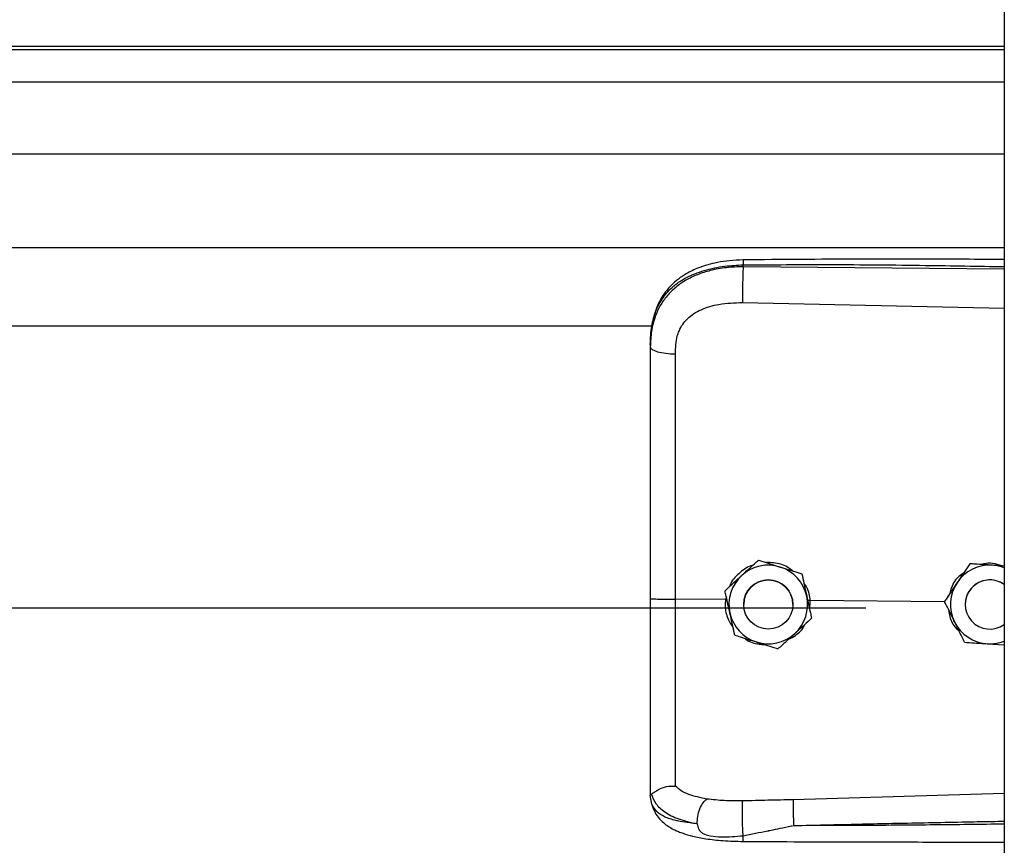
# Model space of a CAD drawing. Header units: inches. Extents: x 170 to 284, y 215 to 248.
# Tile 749 of 1056: x 230.982 to 231.196, y 223.405 to 223.585. Entities that reach past the tile are written whole.
import ezdxf

# ---------------------------------------------------------------- set-up
doc = ezdxf.new("R2010")
doc.units = ezdxf.units.IN
doc.header["$LTSCALE"] = 0.25
doc.header["$MEASUREMENT"] = 0
doc.layers.add('RH TOP OF HOOD', color=7, linetype='Continuous')

msp = doc.modelspace()

# ---------------------------------------------------------------- linework, layer by layer
at = {"layer": 'RH TOP OF HOOD'}
for p, q in [((231.1959333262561, 224.3332527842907), (231.195933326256, 220.1328032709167)), ((231.1959333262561, 223.5788115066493), (227.163613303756, 223.5788115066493)), ((227.163613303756, 223.5781721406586), (231.1959333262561, 223.5781721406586)), ((227.163613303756, 223.5711540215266), (231.1959333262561, 223.5711540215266)), ((227.163613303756, 223.5554699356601), (231.1959333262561, 223.5554699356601)), ((227.163613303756, 223.5350819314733), (231.1959333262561, 223.5350819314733)), ((231.1390860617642, 223.5308702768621), (231.1390860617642, 223.5312816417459)), ((231.195933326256, 223.5303335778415), (231.1390860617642, 223.5308702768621)), ((231.1389900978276, 223.5230814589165), (231.195933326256, 223.5218719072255)), ((227.2401614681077, 223.5180063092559), (231.119382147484, 223.5180063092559)), ((231.118890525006, 223.5139470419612), (231.118890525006, 223.51345872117)), ((231.142461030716, 223.4670151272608), (231.142461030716, 223.4670134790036)), ((231.1884045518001, 223.4662187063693), (231.1884045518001, 223.4662203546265)), ((231.1894534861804, 223.4661524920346), (231.1884045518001, 223.4662203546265)), ((231.1518791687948, 223.4640144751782), (231.1518791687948, 223.464012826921)), ((231.1351533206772, 223.4603591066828), (231.1351533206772, 223.4603574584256)), ((231.135447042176, 223.4590133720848), (231.1352617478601, 223.4584238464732)), ((227.193781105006, 223.4566138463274), (231.165765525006, 223.4566138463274)), ((231.1352617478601, 223.4584238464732), (231.1243481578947, 223.4585283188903)), ((231.1352617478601, 223.4584238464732), (231.1352639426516, 223.4584237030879)), ((231.1392212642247, 223.4573565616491), (231.1392212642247, 223.4573557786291)), ((231.1499216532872, 223.4573557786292), (231.1499216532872, 223.4573565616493)), ((231.1536994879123, 223.4582472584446), (231.1531514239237, 223.4581932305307)), ((231.1536023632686, 223.456129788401), (231.1536994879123, 223.4582472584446)), ((231.1536994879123, 223.4582472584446), (231.153701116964, 223.4582473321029)), ((231.1829331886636, 223.4579675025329), (231.153701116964, 223.4582473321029)), ((231.1829192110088, 223.4579957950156), (231.1829192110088, 223.4579974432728)), ((231.1874329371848, 223.4573565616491), (231.1874329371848, 223.4573557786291)), ((231.1539895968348, 223.4543578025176), (231.1539895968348, 223.4543561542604)), ((231.1922297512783, 223.4488141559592), (231.195933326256, 223.4485743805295)), ((231.118890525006, 223.4164056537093), (231.118890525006, 223.4158768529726)), ((231.1192302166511, 223.4138916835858), (231.118890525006, 223.4158768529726)), ((231.195933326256, 223.4162002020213), (231.1499976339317, 223.4148684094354))]:
    msp.add_line(p, q, dxfattribs=at)
at = {"layer": 'RH TOP OF HOOD', "flags": 128}
msp.add_lwpolyline([(231.118890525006, 223.51345872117), (231.1189944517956, 223.5131629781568), (231.1193024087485, 223.5128781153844), (231.119803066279, 223.5126146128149), (231.1204780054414, 223.5123821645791), (231.121302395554, 223.5121893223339), (231.1222459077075, 223.5120431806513), (231.1232738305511, 223.5119491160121), (231.124348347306, 223.5119105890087)], dxfattribs=at)
at = {"layer": 'RH TOP OF HOOD'}
msp.add_circle((231.1445714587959, 223.4573557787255), 0.005350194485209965, dxfattribs=at)
for centre, radius, start, end in [((231.1445714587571, 223.4573565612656), 0.008560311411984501, 72.32793711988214, 132.3279357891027), ((231.1445714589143, 223.4573565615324), 0.008560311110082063, 12.32793744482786, 72.32793758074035), ((231.192783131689, 223.4573565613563), 0.00856031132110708, 86.29353550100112, 146.2935346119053), ((231.1927831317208, 223.4573565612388), 0.008560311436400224, 68.4076756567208, 86.29353576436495), ((231.1445714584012, 223.4573565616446), 0.008560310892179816, 132.3279357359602, 192.3279369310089), ((231.144571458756, 223.4573565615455), 0.005350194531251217, 1.112064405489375e-06, 179.9999988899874), ((231.192783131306, 223.4573565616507), 0.008560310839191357, 146.2935348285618, 206.2935362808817), ((231.1927831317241, 223.4573565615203), 0.005350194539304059, 53.92810144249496, 179.9999986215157), ((231.1927831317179, 223.4573557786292), 0.005350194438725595, 53.92810057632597, 306.071899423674), ((231.1445714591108, 223.4573565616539), 0.008560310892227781, 312.327935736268, 12.32793693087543), ((231.1445714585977, 223.4573565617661), 0.008560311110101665, 192.3279374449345, 252.3279375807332), ((231.1927831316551, 223.4573565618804), 0.008560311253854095, 206.2935366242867, 266.2935360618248), ((231.1445714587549, 223.4573565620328), 0.008560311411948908, 252.3279371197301, 312.3279357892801), ((231.1927831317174, 223.457356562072), 0.008560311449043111, 266.2935357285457, 291.5923243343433)]:
    msp.add_arc(centre, radius, start, end, dxfattribs=at)
for points, knots in [([(231.1391046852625, 223.532373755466), (231.1381060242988, 223.5323352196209), (231.1362142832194, 223.5322622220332), (231.1329052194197, 223.5317338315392), (231.1296777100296, 223.5308398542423), (231.126930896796, 223.5295355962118), (231.1249450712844, 223.5282129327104), (231.123303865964, 223.5267674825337), (231.1219887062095, 223.5251792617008), (231.1209135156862, 223.5234266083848), (231.1200562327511, 223.521516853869), (231.1193113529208, 223.518998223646), (231.1190959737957, 223.5170605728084), (231.1189769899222, 223.5159901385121)], [0, 0, 0, 0, 0.0977474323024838, 0.1851607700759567, 0.330612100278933, 0.436467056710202, 0.5083182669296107, 0.5850061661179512, 0.6719760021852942, 0.7307948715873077, 0.8036787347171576, 0.8915444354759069, 1, 1, 1, 1]), ([(231.139104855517, 223.532357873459), (231.1391036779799, 223.5323618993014), (231.139099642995, 223.5323756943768), (231.1390944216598, 223.5322607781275), (231.1390878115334, 223.5319679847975), (231.1390867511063, 223.5315520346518), (231.1390860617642, 223.5312816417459)], [0, 0, 0, 0, 0.09787641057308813, 0.3353863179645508, 0.5679606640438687, 1, 1, 1, 1]), ([(231.195933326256, 223.5324567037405), (231.1930341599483, 223.5324714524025), (231.1824062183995, 223.5325255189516), (231.1634627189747, 223.5325621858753), (231.1474194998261, 223.5324380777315), (231.1391046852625, 223.532373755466)], [0, 0, 0, 0, 0.153045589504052, 0.5610439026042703, 1, 1, 1, 1]), ([(231.118890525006, 223.5139470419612), (231.118953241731, 223.5153035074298), (231.1190716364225, 223.5178642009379), (231.1200411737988, 223.5213551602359), (231.1213304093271, 223.523767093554), (231.1226942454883, 223.5254698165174), (231.1237772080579, 223.5265132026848), (231.1248361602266, 223.5273416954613), (231.1258256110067, 223.5280016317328), (231.1270599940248, 223.5286966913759), (231.1286540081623, 223.5294224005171), (231.1313177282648, 223.5303304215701), (231.1348528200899, 223.5310903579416), (231.1377593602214, 223.5312216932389), (231.1390860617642, 223.5312816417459)], [0, 0, 0, 0, 0.1307156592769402, 0.2467609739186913, 0.3577928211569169, 0.4170971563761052, 0.4791482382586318, 0.5177152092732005, 0.5590896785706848, 0.6032945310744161, 0.663348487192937, 0.7353692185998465, 0.8792082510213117, 1, 1, 1, 1]), ([(231.1390860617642, 223.5308702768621), (231.1378701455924, 223.5308369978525), (231.135438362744, 223.5307704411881), (231.1320975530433, 223.5301486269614), (231.1291397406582, 223.5292063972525), (231.1265971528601, 223.52798872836), (231.1243656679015, 223.5264432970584), (231.1224940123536, 223.5246021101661), (231.121013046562, 223.5224717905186), (231.1198374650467, 223.5199026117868), (231.1190446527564, 223.516850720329), (231.1189419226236, 223.5145898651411), (231.118890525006, 223.51345872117)], [0, 0, 0, 0, 0.1111703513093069, 0.2223361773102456, 0.3162781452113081, 0.4102081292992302, 0.5024030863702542, 0.5945790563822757, 0.6845432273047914, 0.7745043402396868, 0.8871807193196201, 0.9999999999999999, 0.9999999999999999, 0.9999999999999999, 0.9999999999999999]), ([(231.1390860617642, 223.5308702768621), (231.1390643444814, 223.5302944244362), (231.1390192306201, 223.5290981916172), (231.1389782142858, 223.5268731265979), (231.1389649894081, 223.5246957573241), (231.1389819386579, 223.523606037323), (231.1389900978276, 223.5230814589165)], [0, 0, 0, 0, 0.2406941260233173, 0.4999999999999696, 0.7593058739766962, 1, 1, 1, 1]), ([(231.1390860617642, 223.5312816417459), (231.1453919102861, 223.5313209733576), (231.1586309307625, 223.5314035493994), (231.1775805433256, 223.5312223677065), (231.1902210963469, 223.5310013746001), (231.195933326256, 223.5309015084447)], [0, 0, 0, 0, 0.3326703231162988, 0.6984356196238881, 1, 1, 1, 1]), ([(231.1247739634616, 223.5158438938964), (231.1247739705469, 223.515843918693), (231.1248765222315, 223.51620282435), (231.1253717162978, 223.5176090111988), (231.1269077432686, 223.5198116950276), (231.1299747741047, 223.5217149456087), (231.1340909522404, 223.5229266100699), (231.1372437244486, 223.5230262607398), (231.1389900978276, 223.5230814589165)], [0, 0, 0, 0, 4.497367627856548e-06, 0.06509473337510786, 0.261670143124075, 0.475310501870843, 0.7093656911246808, 1, 1, 1, 1]), ([(231.124348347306, 223.5119105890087), (231.1244183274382, 223.5132352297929), (231.1244883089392, 223.5145598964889), (231.1247739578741, 223.5158438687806), (231.1247739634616, 223.5158438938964)], [0, 0, 0, 0, 0.9999804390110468, 0.9999999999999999, 0.9999999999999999, 0.9999999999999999, 0.9999999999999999]), ([(231.118890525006, 223.51345872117), (231.118890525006, 223.5098285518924), (231.118890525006, 223.5025576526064), (231.118890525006, 223.4914768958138), (231.118890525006, 223.4802943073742), (231.118890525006, 223.4693256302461), (231.118890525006, 223.4620778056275), (231.118890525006, 223.4585980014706)], [0, 0, 0, 0, 0.2027568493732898, 0.4061035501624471, 0.6088604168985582, 0.8122072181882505, 1, 1, 1, 1]), ([(231.1243481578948, 223.4585283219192), (231.1243481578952, 223.4585283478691), (231.1243482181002, 223.4619146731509), (231.1243483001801, 223.4689613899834), (231.12434834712, 223.4796345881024), (231.1243483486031, 223.4905106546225), (231.1243483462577, 223.5012979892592), (231.1243483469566, 223.5083730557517), (231.124348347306, 223.5119105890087)], [0, 0, 0, 0, 1.439079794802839e-06, 0.1877923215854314, 0.3908439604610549, 0.59389561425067, 0.7969478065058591, 1, 1, 1, 1]), ([(231.1411817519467, 223.4658500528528), (231.1410465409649, 223.4658199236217), (231.1398947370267, 223.4655632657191), (231.1381374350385, 223.4641044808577), (231.136518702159, 223.4624948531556), (231.1361908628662, 223.4613865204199), (231.1361575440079, 223.4612738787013)], [0, 0, 0, 0, 0.05931474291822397, 0.5052766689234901, 0.9497204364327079, 1, 1, 1, 1]), ([(231.1388071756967, 223.4636873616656), (231.1397477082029, 223.4645439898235), (231.1410021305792, 223.4656865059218), (231.1421690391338, 223.4667492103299), (231.142461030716, 223.4670151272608)], [0, 0, 0, 0, 0.7497733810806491, 1, 1, 1, 1]), ([(231.1388071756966, 223.4636852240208), (231.1397477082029, 223.4645419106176), (231.1410021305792, 223.4656845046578), (231.1421690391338, 223.4667474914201), (231.142461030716, 223.4670134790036)], [0, 0, 0, 0, 0.7497733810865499, 1, 1, 1, 1]), ([(231.142461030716, 223.4670151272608), (231.1428587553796, 223.4668884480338), (231.1443635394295, 223.4664091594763), (231.1459805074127, 223.4658940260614), (231.1471700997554, 223.4655150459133)], [0, 0, 0, 0, 0.264306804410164, 0.9999999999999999, 0.9999999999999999, 0.9999999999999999, 0.9999999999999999]), ([(231.142461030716, 223.4670134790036), (231.1428587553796, 223.4668867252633), (231.1443635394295, 223.4664071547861), (231.1459805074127, 223.4658919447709), (231.1471700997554, 223.4655129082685)], [0, 0, 0, 0, 0.2643068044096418, 1, 1, 1, 1]), ([(231.1498315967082, 223.4646669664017), (231.1494748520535, 223.4649570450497), (231.1483112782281, 223.4659031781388), (231.1462597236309, 223.466470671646), (231.1446901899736, 223.4664744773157), (231.1441542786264, 223.4664757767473)], [0, 0, 0, 0, 0.2255168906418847, 0.7355556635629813, 1, 1, 1, 1]), ([(231.1471700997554, 223.4655150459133), (231.1473564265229, 223.4654556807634), (231.1488137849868, 223.46499135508), (231.1504118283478, 223.4644821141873), (231.1517362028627, 223.4640600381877), (231.1518791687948, 223.4640144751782)], [0, 0, 0, 0, 0.1156468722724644, 0.90453427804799, 1, 1, 1, 1]), ([(231.1471700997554, 223.4655129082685), (231.1473564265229, 223.4654535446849), (231.1488137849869, 223.4649892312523), (231.1504118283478, 223.4644801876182), (231.1517362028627, 223.464058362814), (231.1518791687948, 223.464012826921)], [0, 0, 0, 0, 0.1156468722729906, 0.9045342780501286, 1, 1, 1, 1]), ([(231.1884045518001, 223.4662203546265), (231.1880247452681, 223.4656510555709), (231.1872561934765, 223.4644990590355), (231.1863200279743, 223.4630957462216), (231.1857840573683, 223.4622922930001), (231.1856618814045, 223.4621091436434)], [0, 0, 0, 0, 0.4299704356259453, 0.8700602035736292, 0.9999999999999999, 0.9999999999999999, 0.9999999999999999, 0.9999999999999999]), ([(231.1884045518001, 223.4662187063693), (231.1880247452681, 223.4656492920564), (231.1872561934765, 223.4644970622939), (231.1863200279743, 223.4630936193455), (231.1857840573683, 223.4622901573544), (231.1856618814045, 223.4621070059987)], [0, 0, 0, 0, 0.429970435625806, 0.8700602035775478, 0.9999999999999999, 0.9999999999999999, 0.9999999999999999, 0.9999999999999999]), ([(231.1933365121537, 223.4658989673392), (231.192066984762, 223.4659812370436), (231.1903737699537, 223.4660909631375), (231.1887986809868, 223.4661931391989), (231.1884045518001, 223.4662187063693)], [0, 0, 0, 0, 0.749773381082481, 1, 1, 1, 1]), ([(231.1954080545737, 223.4657668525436), (231.1947471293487, 223.4659669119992), (231.1934767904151, 223.4663514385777), (231.1919135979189, 223.4663763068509), (231.1911336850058, 223.4661141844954), (231.1909578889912, 223.4660551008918)], [0, 0, 0, 0, 0.4565421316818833, 0.8775020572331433, 0.9999999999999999, 0.9999999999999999, 0.9999999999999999, 0.9999999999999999]), ([(231.195933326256, 223.4657308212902), (231.1952903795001, 223.4657724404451), (231.1944315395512, 223.4658280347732), (231.1935564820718, 223.4658847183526), (231.1933365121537, 223.4658989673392)], [0, 0, 0, 0, 0.7486223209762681, 1, 1, 1, 1]), ([(231.1351533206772, 223.4603591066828), (231.1356593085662, 223.4608200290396), (231.1366831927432, 223.4617527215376), (231.1379303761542, 223.4628887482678), (231.1386444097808, 223.4635391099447), (231.1388071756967, 223.4636873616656)], [0, 0, 0, 0, 0.4299704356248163, 0.870060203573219, 0.9999999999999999, 0.9999999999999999, 0.9999999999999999, 0.9999999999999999]), ([(231.1351533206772, 223.4603574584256), (231.1356593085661, 223.4608182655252), (231.1366831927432, 223.461750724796), (231.1379303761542, 223.4628866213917), (231.1386444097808, 223.463536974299), (231.1388071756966, 223.4636852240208)], [0, 0, 0, 0, 0.4299704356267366, 0.8700602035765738, 1, 1, 1, 1]), ([(231.1518791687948, 223.4640144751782), (231.1520252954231, 223.4633459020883), (231.1523209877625, 223.461993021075), (231.1526811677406, 223.460345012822), (231.1528873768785, 223.4594014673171), (231.1529343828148, 223.4591863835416)], [0, 0, 0, 0, 0.4299704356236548, 0.870060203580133, 0.9999999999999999, 0.9999999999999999, 0.9999999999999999, 0.9999999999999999]), ([(231.1518791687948, 223.464012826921), (231.1520252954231, 223.4633441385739), (231.1523209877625, 223.4619910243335), (231.1526811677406, 223.4603428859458), (231.1528873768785, 223.4593993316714), (231.1529343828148, 223.4591842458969)], [0, 0, 0, 0, 0.4299704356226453, 0.8700602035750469, 0.9999999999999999, 0.9999999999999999, 0.9999999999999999, 0.9999999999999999]), ([(231.1870625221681, 223.4642087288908), (231.1867429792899, 223.4639907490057), (231.1855895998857, 223.4632039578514), (231.1844962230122, 223.4616033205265), (231.1841983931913, 223.4601986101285), (231.1841102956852, 223.4597830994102)], [0, 0, 0, 0, 0.2125142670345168, 0.7670631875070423, 1, 1, 1, 1]), ([(231.153701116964, 223.4582473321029), (231.1537011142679, 223.4582473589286), (231.1536030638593, 223.4592229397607), (231.153343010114, 223.460615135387), (231.1525385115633, 223.4617045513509), (231.1523190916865, 223.4620016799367)], [0, 0, 0, 0, 1.999769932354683e-05, 0.7272642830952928, 1, 1, 1, 1]), ([(231.1856618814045, 223.4621091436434), (231.1849558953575, 223.4610507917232), (231.1840142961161, 223.459639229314), (231.1831383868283, 223.4583260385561), (231.1829192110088, 223.4579974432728)], [0, 0, 0, 0, 0.7497733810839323, 1, 1, 1, 1]), ([(231.1856618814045, 223.4621070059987), (231.1849558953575, 223.4610487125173), (231.184014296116, 223.4596372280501), (231.1831383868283, 223.4583243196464), (231.1829192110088, 223.4579957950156)], [0, 0, 0, 0, 0.7497733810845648, 1, 1, 1, 1]), ([(231.118890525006, 223.4585980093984), (231.118890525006, 223.4555607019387), (231.118890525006, 223.4493852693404), (231.118890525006, 223.4405983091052), (231.118890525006, 223.4324317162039), (231.118890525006, 223.4258516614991), (231.118890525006, 223.4204669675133), (231.118890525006, 223.4177664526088), (231.118890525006, 223.4164056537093)], [0, 0, 0, 0, 0.1870908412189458, 0.3803918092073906, 0.5558755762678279, 0.7364481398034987, 0.8671952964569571, 1, 1, 1, 1]), ([(231.1362085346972, 223.4555288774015), (231.1359369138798, 223.4567717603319), (231.1355746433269, 223.4584294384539), (231.1352376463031, 223.4599715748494), (231.1351533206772, 223.4603574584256)], [0, 0, 0, 0, 0.7497733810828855, 0.9999999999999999, 0.9999999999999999, 0.9999999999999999, 0.9999999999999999]), ([(231.1529343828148, 223.4591863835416), (231.1532060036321, 223.4579435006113), (231.1535682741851, 223.4562858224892), (231.1539052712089, 223.4547436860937), (231.1539895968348, 223.4543578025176)], [0, 0, 0, 0, 0.7497733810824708, 1, 1, 1, 1]), ([(231.1529343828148, 223.4591842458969), (231.1532060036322, 223.4579414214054), (231.1535682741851, 223.4562838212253), (231.1539052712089, 223.454741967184), (231.1539895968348, 223.4543561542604)], [0, 0, 0, 0, 0.7497733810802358, 1, 1, 1, 1]), ([(231.1243483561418, 223.4178377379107), (231.1243483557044, 223.4181004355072), (231.1243483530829, 223.4196749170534), (231.1243483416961, 223.4231063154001), (231.1243482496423, 223.4287076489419), (231.1243479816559, 223.4351474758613), (231.1243476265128, 223.4423735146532), (231.1243473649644, 223.4502483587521), (231.1243474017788, 223.4557763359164), (231.1243474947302, 223.4585282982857), (231.1243474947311, 223.4585283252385)], [0, 0, 0, 0, 0.03155846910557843, 0.1891461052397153, 0.3467338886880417, 0.50432776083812, 0.6619226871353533, 0.8309600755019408, 0.9999983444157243, 1, 1, 1, 1]), ([(231.1352639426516, 223.4584237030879), (231.1352301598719, 223.4579698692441), (231.1351234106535, 223.4565358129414), (231.1355400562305, 223.4543733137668), (231.1364915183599, 223.4530169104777), (231.1368779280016, 223.4524660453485)], [0, 0, 0, 0, 0.2156616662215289, 0.6814629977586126, 1, 1, 1, 1]), ([(231.1851085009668, 223.4535646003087), (231.185021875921, 223.4537399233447), (231.1843443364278, 223.4551112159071), (231.1836013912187, 223.4566149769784), (231.1829856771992, 223.457861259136), (231.1829192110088, 223.4579957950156)], [0, 0, 0, 0, 0.1156468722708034, 0.9045342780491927, 1, 1, 1, 1]), ([(231.1372637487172, 223.450700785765), (231.1371176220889, 223.4513693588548), (231.1368219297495, 223.4527222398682), (231.1364617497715, 223.4543702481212), (231.1362555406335, 223.4553137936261), (231.1362085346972, 223.4555288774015)], [0, 0, 0, 0, 0.4299704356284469, 0.8700602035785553, 0.9999999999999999, 0.9999999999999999, 0.9999999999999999, 0.9999999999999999]), ([(231.1539895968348, 223.4543561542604), (231.1534836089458, 223.4538952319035), (231.1524597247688, 223.4529625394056), (231.1512125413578, 223.4518265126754), (231.1504985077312, 223.4511761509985), (231.1503357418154, 223.4510278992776)], [0, 0, 0, 0, 0.4299704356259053, 0.8700602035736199, 0.9999999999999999, 0.9999999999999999, 0.9999999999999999, 0.9999999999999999]), ([(231.1838551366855, 223.456101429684), (231.1839036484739, 223.4556395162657), (231.1840502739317, 223.4542433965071), (231.1848959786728, 223.4526468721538), (231.185830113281, 223.4518384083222), (231.1860595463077, 223.4516398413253)], [0, 0, 0, 0, 0.2716700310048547, 0.8211147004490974, 0.9999999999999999, 0.9999999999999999, 0.9999999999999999, 0.9999999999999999]), ([(231.1489787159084, 223.4497919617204), (231.1494874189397, 223.4500540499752), (231.150893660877, 223.4507785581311), (231.1521341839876, 223.452009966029), (231.1525134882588, 223.4529896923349), (231.1525265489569, 223.4530234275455)], [0, 0, 0, 0, 0.3536960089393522, 0.9777456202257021, 1, 1, 1, 1]), ([(231.1872977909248, 223.4491338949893), (231.1871128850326, 223.4495080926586), (231.1864132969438, 223.4509238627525), (231.1856615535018, 223.4524452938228), (231.1851085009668, 223.4535646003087)], [0, 0, 0, 0, 0.2643068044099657, 1, 1, 1, 1]), ([(231.1372637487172, 223.450700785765), (231.1376614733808, 223.4505740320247), (231.1391662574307, 223.4500944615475), (231.1407832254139, 223.4495792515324), (231.1419728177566, 223.4492002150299)], [0, 0, 0, 0, 0.2643068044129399, 1, 1, 1, 1]), ([(231.1394223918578, 223.4500128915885), (231.1395017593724, 223.4499461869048), (231.1403748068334, 223.4492124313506), (231.1419449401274, 223.4487332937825), (231.1433794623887, 223.4486488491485), (231.1437770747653, 223.4486254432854)], [0, 0, 0, 0, 0.0674096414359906, 0.7415101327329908, 1, 1, 1, 1]), ([(231.1503357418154, 223.4510278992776), (231.149395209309, 223.4501712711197), (231.1481407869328, 223.4490287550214), (231.1469738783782, 223.4479660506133), (231.146681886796, 223.4477001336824)], [0, 0, 0, 0, 0.749773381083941, 0.9999999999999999, 0.9999999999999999, 0.9999999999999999, 0.9999999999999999]), ([(231.1419728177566, 223.4492002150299), (231.1421591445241, 223.4491408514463), (231.143616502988, 223.4486765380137), (231.145214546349, 223.4481674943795), (231.1465389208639, 223.4477456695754), (231.146681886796, 223.4477001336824)], [0, 0, 0, 0, 0.1156468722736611, 0.9045342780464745, 0.9999999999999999, 0.9999999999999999, 0.9999999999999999, 0.9999999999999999]), ([(231.1872977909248, 223.4491338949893), (231.187980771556, 223.4490895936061), (231.1893628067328, 223.4489999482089), (231.1910462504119, 223.4488908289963), (231.192010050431, 223.4488283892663), (231.1922297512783, 223.4488141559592)], [0, 0, 0, 0, 0.4299704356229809, 0.8700602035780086, 1, 1, 1, 1]), ([(231.118890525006, 223.4164056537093), (231.1188905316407, 223.4164043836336), (231.118890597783, 223.4163917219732), (231.1188977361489, 223.416287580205), (231.1189961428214, 223.4162092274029), (231.1190838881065, 223.4161393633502)], [0, 0, 0, 0, 0.01193493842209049, 0.1189819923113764, 1, 1, 1, 1]), ([(231.1190833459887, 223.4161551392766), (231.1193589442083, 223.4154331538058), (231.1199250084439, 223.4139502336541), (231.121977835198, 223.4121169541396), (231.1249660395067, 223.4105589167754), (231.1276931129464, 223.409935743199), (231.1290929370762, 223.4096158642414)], [0, 0, 0, 0, 0.2305257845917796, 0.4734878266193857, 0.7297379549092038, 1, 1, 1, 1]), ([(231.1190875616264, 223.4161553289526), (231.1191366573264, 223.4161467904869), (231.1192374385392, 223.4161292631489), (231.1195291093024, 223.4163154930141), (231.1199945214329, 223.4166463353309), (231.1208707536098, 223.4172264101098), (231.1223499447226, 223.4178445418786), (231.1236907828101, 223.4178406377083), (231.124348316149, 223.417838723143)], [0, 0, 0, 0, 0.1136768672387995, 0.2333502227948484, 0.3620694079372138, 0.5019163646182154, 0.7557448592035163, 1, 1, 1, 1]), ([(231.1311825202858, 223.4150137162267), (231.1298089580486, 223.4153015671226), (231.1277245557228, 223.4157383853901), (231.1255487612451, 223.4167790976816), (231.1247497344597, 223.4174843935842), (231.1243483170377, 223.4178387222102)], [0, 0, 0, 0, 0.4901989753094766, 0.743884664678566, 1, 1, 1, 1]), ([(231.1290918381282, 223.4096141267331), (231.1285455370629, 223.4096712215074), (231.1272405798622, 223.4098076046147), (231.1258418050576, 223.4100357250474), (231.1248868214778, 223.4102296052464), (231.1236534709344, 223.4105074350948), (231.1219671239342, 223.4110736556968), (231.1201473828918, 223.4121991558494), (231.1195418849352, 223.4133165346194), (231.1192302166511, 223.4138916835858)], [0, 0, 0, 0, 0.1091879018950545, 0.2608187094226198, 0.3077983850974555, 0.3355235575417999, 0.5627886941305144, 0.7749539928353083, 0.9999999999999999, 0.9999999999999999, 0.9999999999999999, 0.9999999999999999]), ([(231.1192471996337, 223.4138456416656), (231.1194361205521, 223.4132587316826), (231.1197908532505, 223.4121567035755), (231.1208039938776, 223.410738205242), (231.1219330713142, 223.4096622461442), (231.123080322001, 223.4088653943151), (231.1241275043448, 223.4083089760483), (231.1250704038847, 223.4078968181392), (231.1263158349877, 223.4074304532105), (231.1282607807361, 223.4068699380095), (231.1311398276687, 223.4063084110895), (231.13487347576, 223.4058861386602), (231.1376548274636, 223.4058187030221), (231.1391430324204, 223.405782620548)], [0, 0, 0, 0, 0.098431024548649, 0.1848217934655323, 0.2573083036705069, 0.3158871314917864, 0.3722739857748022, 0.4121400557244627, 0.4615923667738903, 0.5575876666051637, 0.6828759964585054, 0.8303179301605, 1, 1, 1, 1]), ([(231.1290929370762, 223.4096158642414), (231.1291179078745, 223.4101461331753), (231.1291697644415, 223.4112473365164), (231.1296456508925, 223.4129091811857), (231.1303497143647, 223.4142954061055), (231.130911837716, 223.4147802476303), (231.1311825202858, 223.4150137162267)], [0, 0, 0, 0, 0.2407679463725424, 0.5000000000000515, 0.7592320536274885, 1, 1, 1, 1]), ([(231.1390119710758, 223.4146062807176), (231.1376599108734, 223.4145990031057), (231.134957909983, 223.4145844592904), (231.1324512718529, 223.4148689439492), (231.1311989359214, 223.4150110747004)], [0, 0, 0, 0, 0.5003922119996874, 1, 1, 1, 1]), ([(231.1390973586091, 223.40703579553), (231.139081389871, 223.4072763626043), (231.13904770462, 223.4077838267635), (231.1390028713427, 223.4087939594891), (231.1389658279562, 223.4099813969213), (231.138943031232, 223.4112532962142), (231.138937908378, 223.4124567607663), (231.138950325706, 223.413452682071), (231.1389754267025, 223.4141920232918), (231.1390002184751, 223.4144730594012), (231.1390119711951, 223.4146062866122)], [0, 0, 0, 0, 0.1098512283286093, 0.2317256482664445, 0.3631776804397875, 0.500000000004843, 0.63682231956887, 0.7682743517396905, 0.8901487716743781, 1, 1, 1, 1]), ([(231.1499976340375, 223.4148684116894), (231.1481664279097, 223.4148203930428), (231.1445038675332, 223.4147243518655), (231.1408426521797, 223.4146456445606), (231.1390119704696, 223.4146062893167)], [0, 0, 0, 0, 0.4999797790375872, 1, 1, 1, 1]), ([(231.1499974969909, 223.4148684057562), (231.1499900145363, 223.4146295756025), (231.1499785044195, 223.4142621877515), (231.1499797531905, 223.4134002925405), (231.1499871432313, 223.4126254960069), (231.1500015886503, 223.4117649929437), (231.1500273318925, 223.4106055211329), (231.1500550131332, 223.4097621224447), (231.1500730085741, 223.4092138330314)], [0, 0, 0, 0, 0.2394508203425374, 0.3683426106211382, 0.4999696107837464, 0.6316010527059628, 0.7605056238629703, 0.9999999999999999, 0.9999999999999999, 0.9999999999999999, 0.9999999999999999]), ([(231.1290920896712, 223.4096109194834), (231.1291666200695, 223.4092406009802), (231.1292705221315, 223.408724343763), (231.1296422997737, 223.4081269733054), (231.1300629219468, 223.4076940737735), (231.130866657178, 223.4072495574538), (231.132343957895, 223.4068880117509), (231.1351048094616, 223.4066478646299), (231.1375015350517, 223.4068807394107), (231.1390973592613, 223.4070357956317)], [0, 0, 0, 0, 0.100126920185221, 0.1395859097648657, 0.1897135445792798, 0.2582342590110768, 0.3697357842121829, 0.5803479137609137, 1, 1, 1, 1]), ([(231.1500732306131, 223.4092114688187), (231.1539732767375, 223.4093107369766), (231.1622433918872, 223.4095212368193), (231.1753553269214, 223.4098034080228), (231.1863032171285, 223.4100159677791), (231.1933193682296, 223.4101440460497), (231.1954943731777, 223.4101820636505), (231.195933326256, 223.4101897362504)], [0, 0, 0, 0, 0.2551597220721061, 0.5410705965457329, 0.8577348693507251, 0.9712884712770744, 1, 1, 1, 1]), ([(231.195933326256, 223.4095446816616), (231.1933356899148, 223.409512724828), (231.1882696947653, 223.4094504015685), (231.1807055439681, 223.409369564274), (231.1730533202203, 223.4093003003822), (231.16529531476, 223.4092487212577), (231.1575727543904, 223.4092156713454), (231.1525358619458, 223.4092128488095), (231.150073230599, 223.4092114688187)], [0, 0, 0, 0, 0.1699411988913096, 0.331424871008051, 0.4948424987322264, 0.6705311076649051, 0.8389164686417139, 1, 1, 1, 1]), ([(231.1390973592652, 223.4070357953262), (231.1408767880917, 223.4073827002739), (231.1426643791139, 223.4077311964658), (231.1444823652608, 223.4080985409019), (231.1445533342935, 223.4081128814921), (231.1447884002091, 223.4081603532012), (231.1456566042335, 223.4083368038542), (231.1472969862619, 223.4086519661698), (231.1488296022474, 223.409015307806), (231.1497286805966, 223.4091752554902), (231.1498057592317, 223.4091889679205)], [0, 0, 0, 0, 0.5022751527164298, 0.5045790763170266, 0.5086566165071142, 0.5221306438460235, 0.5703313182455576, 0.7514263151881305, 0.9786895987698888, 1, 1, 1, 1]), ([(231.1391431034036, 223.4058045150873), (231.1391424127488, 223.4057976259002), (231.1391358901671, 223.405732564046), (231.13912498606, 223.405922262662), (231.1391108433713, 223.4062491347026), (231.1391021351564, 223.4066816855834), (231.1390982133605, 223.4069724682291), (231.1390973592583, 223.4070357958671)], [0, 0, 0, 0, 0.03436729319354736, 0.324566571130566, 0.6210149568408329, 0.9174633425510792, 1, 1, 1, 1]), ([(231.1391430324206, 223.4057826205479), (231.1433382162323, 223.4057610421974), (231.152313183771, 223.4057148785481), (231.1666555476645, 223.4056733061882), (231.1813905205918, 223.4056491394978), (231.1913453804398, 223.4056456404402), (231.195933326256, 223.4056440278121)], [0, 0, 0, 0, 0.2216322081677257, 0.4741489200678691, 0.7576483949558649, 1, 1, 1, 1])]:
    msp.add_open_spline(points, degree=3, knots=knots, dxfattribs=at)
msp.add_open_spline([(231.1188905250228, 223.4585980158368), (231.1189716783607, 223.4585890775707), (231.1191339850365, 223.4585712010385), (231.1203867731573, 223.4585484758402), (231.122184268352, 223.458532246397), (231.1236264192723, 223.4585296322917), (231.1243474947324, 223.458528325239)], degree=3, dxfattribs=at)

doc.saveas('drawing.dxf')
